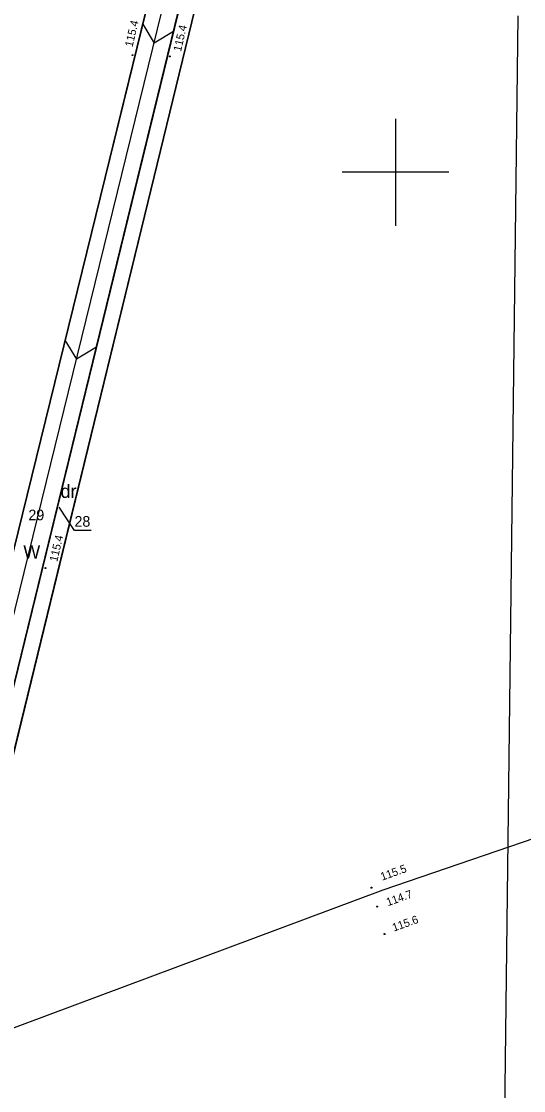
# Model space of a CAD drawing. Extents: x 6424617 to 6425697, y 5665845 to 5667190.
# Drawn here: x 6425265 to 6425312, y 5666714 to 5666814.1 of the extents above; entities that cross this region are included whole.
import ezdxf

# ---------------------------------------------------------------- set-up
doc = ezdxf.new("R2010")
doc.units = 0
for name, color, linetype in [('Warstwa 1', 7, 'Continuous'), ('Warstwa 13', 7, 'Continuous'), ('Warstwa 15', 7, 'Continuous'), ('Warstwa 2', 7, 'Continuous'), ('Warstwa 6', 7, 'Continuous'), ('Warstwa 63', 7, 'Continuous'), ('Warstwa 9', 7, 'Continuous')]:
    doc.layers.add(name, color=color, linetype=linetype)

msp = doc.modelspace()

# ---------------------------------------------------------------- linework, layer by layer
at = {"layer": 'Warstwa 1'}
for p, q in [((6425252.16, 5666715.57), (6425286.11, 5666853.71)), ((6425252.16, 5666715.57), (6425286.11, 5666853.71)), ((6425255.64, 5666716.76), (6425288.95, 5666853.05)), ((6425255.64, 5666716.76), (6425288.95, 5666853.05)), ((6425257.3, 5666717.29), (6425290.37, 5666852.84)), ((6425257.3, 5666717.29), (6425290.37, 5666852.84)), ((6425298.85, 5666732.8), (6425318.33, 5666739.46)), ((6425298.85, 5666732.8), (6425318.33, 5666739.46)), ((6425257.3, 5666717.29), (6425298.85, 5666732.8)), ((6425257.3, 5666717.29), (6425298.85, 5666732.8))]:
    msp.add_line(p, q, dxfattribs=at)
at = {"layer": 'Warstwa 13'}
for centre in [(6425275.38, 5666810.97), (6425278.86, 5666810.85), (6425267.21, 5666762.93), (6425297.75, 5666732.99), (6425298.28, 5666731.22), (6425298.99, 5666728.65)]:
    msp.add_circle(centre, 0.045, dxfattribs=at)
at = {"layer": 'Warstwa 15'}
msp.add_lwpolyline([(6425271.48, 5666766.46), (6425269.92, 5666766.46), (6425268.51, 5666768.63)], dxfattribs=at)
at = {"layer": 'Warstwa 6'}
for points in [[(6425252.16, 5666715.57), (6425255.64, 5666716.76), (6425288.95, 5666853.05), (6425286.11, 5666853.71)], [(6425358.79, 5666739.45), (6425345.84, 5666783.73), (6425348.19, 5666793.45), (6425355.29, 5666837.85), (6425290.37, 5666852.84), (6425257.3, 5666717.29), (6425256.53, 5666713.92), (6425237.21, 5666634.21), (6425213.47, 5666536.34), (6425279.57, 5666529.5), (6425296.12, 5666527.88), (6425306.82, 5666551.71), (6425313.03, 5666550.15)], [(6425255.64, 5666716.76), (6425257.3, 5666717.29), (6425290.37, 5666852.84), (6425288.95, 5666853.05)]]:
    msp.add_lwpolyline(points, close=True, dxfattribs=at)
msp.add_lwpolyline([(6425252.16, 5666715.57), (6425286.11, 5666853.71)], dxfattribs=at)
at = {"layer": 'Warstwa 63'}
for p, q in [((6425300, 5666805), (6425300, 5666795)), ((6425305, 5666800), (6425295, 5666800))]:
    msp.add_line(p, q, dxfattribs=at)
at = {"layer": 'Warstwa 9'}
for p, q in [((6425253.34, 5666714.31), (6425278.13, 5666815.05)), ((6425308.49, 5666564.67), (6425311.51, 5666814.64)), ((6425308.49, 5666564.67), (6425311.51, 5666814.64)), ((6425276.32, 5666813.88), (6425277.41, 5666812.09)), ((6425279.21, 5666813.18), (6425277.41, 5666812.09)), ((6425269.04, 5666784.27), (6425270.12, 5666782.49)), ((6425271.98, 5666783.62), (6425270.12, 5666782.49))]:
    msp.add_line(p, q, dxfattribs=at)
for points in [[(6425276.61, 5666815.07), (6425252.16, 5666715.57)], [(6425255.64, 5666716.76), (6425279.66, 5666815.03)]]:
    msp.add_lwpolyline(points, dxfattribs=at)

# ---------------------------------------------------------------- texts
at = {"layer": 'Warstwa 13'}
for s, rotation, p in [('115.4', 76.8852, (6425275.37, 5666811.69)), ('115.4', 76.9597, (6425279.91, 5666811.26)), ('115.4', 76.9826, (6425268.31, 5666763.47)), ('115.5', 19.578, (6425298.76, 5666733.64)), ('114.7', 19.578, (6425299.3, 5666731.25)), ('115.6', 19.578, (6425299.86, 5666728.87))]:
    msp.add_text(s, height=0.75, rotation=rotation, dxfattribs=at).set_placement(p)
at = {"layer": 'Warstwa 15'}
for s, p in [('29', (6425265.61, 5666767.4)), ('28', (6425269.93, 5666766.8))]:
    msp.add_text(s, height=1, dxfattribs=at).set_placement(p)
at = {"layer": 'Warstwa 2'}
for s, p in [('dr', (6425268.63, 5666769.5)), ('W', (6425265.14, 5666763.81))]:
    msp.add_text(s, height=1.25, dxfattribs=at).set_placement(p)

doc.saveas('drawing.dxf')
